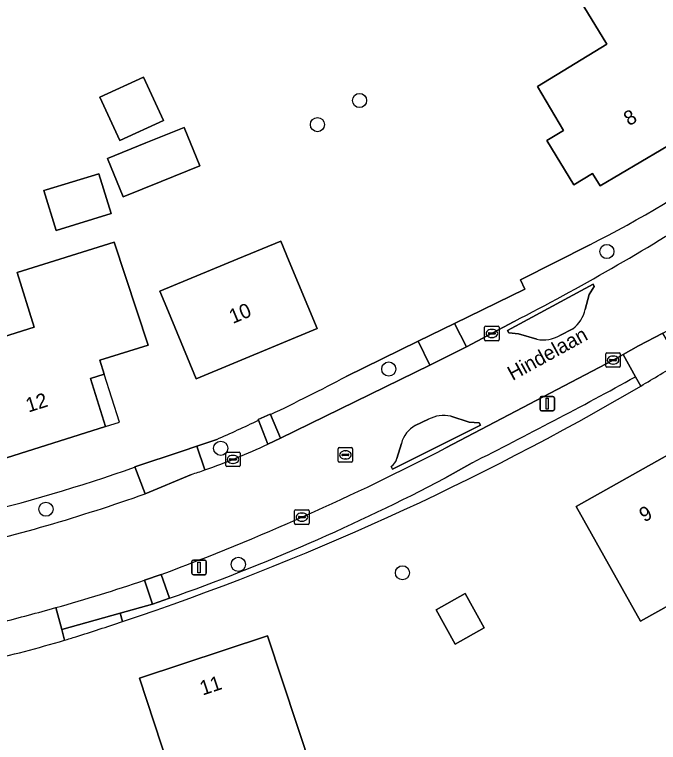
# Model space of a CAD drawing. Extents: x 162661 to 163484, y 380247 to 381230.
# Drawn here: x 163186.3 to 163230.7, y 380885.6 to 380935.8 of the extents above; entities that cross this region are included whole.
import ezdxf

# ---------------------------------------------------------------- set-up
doc = ezdxf.new("R2010")
doc.units = 0
for name, color, linetype in [('IMGEO_Berm_groen', 7, 'Continuous'), ('IMGEO_Boom', 7, 'Continuous'), ('IMGEO_Erf', 7, 'Continuous'), ('IMGEO_Groenvoorziening', 7, 'Continuous'), ('IMGEO_Haag', 7, 'Continuous'), ('IMGEO_Kolk', 7, 'Continuous'), ('IMGEO_Lichtmast', 7, 'Continuous'), ('IMGEO_Openbare_ruimte_label', 7, 'Continuous'), ('IMGEO_Pand', 7, 'Continuous'), ('IMGEO_Pand_nummerreeks', 7, 'Continuous'), ('IMGEO_Pand_overbouw', 7, 'Continuous'), ('IMGEO_Parkeervlak_halfverhard', 7, 'Continuous'), ('IMGEO_Rijbaan_lokaal_gesloten', 7, 'Continuous'), ('IMGEO_Rioolput', 7, 'Continuous'), ('IMGEO_Voetpad_open', 7, 'Continuous')]:
    doc.layers.add(name, color=color, linetype=linetype)

msp = doc.modelspace()

# ---------------------------------------------------------------- linework, layer by layer
at = {"layer": 'IMGEO_Berm_groen'}
for points in [[(163225.985, 380919.881), (163221.203, 380917.456), (163221.51, 380916.827), (163216.649, 380914.45), (163217.47, 380912.85), (163220.768, 380914.591)], [(163214.946, 380911.585), (163214.136, 380913.222), (163209.177, 380910.797)], [(163203.941, 380908.166), (163204.647, 380906.536), (163214.946, 380911.585)], [(163203.775, 380906.132), (163203.12, 380907.776)], [(163200.236, 380906.454), (163198.856, 380905.99), (163199.409, 380904.347)], [(163195.308, 380902.708), (163194.594, 380904.555), (163194.57, 380904.547)]]:
    msp.add_lwpolyline(points, dxfattribs=at)
for centre, radius, start, end in [((163190.424, 380990.451), 79.023, 296.74417, 305.17827), ((163146.214, 381059.681), 163.124, 297.19621, 302.57401), ((163139.234, 381043.466), 149.977, 295.55935, 297.79814), ((163140.164, 381041.31), 147.631, 294.01065, 295.24195), ((163184.775, 380946.372), 44.5, 289.1988, 295.2747), ((163159.494, 381002.808), 104.334, 276.52567, 289.64515), ((163154.714, 381017.031), 121.316, 282.80054, 289.54879)]:
    msp.add_arc(centre, radius, start, end, dxfattribs=at)
at = {"layer": 'IMGEO_Boom'}
for centre in [(163210.098, 380929.832), (163207.19, 380928.169), (163227.17, 380919.419), (163212.113, 380911.308), (163200.513, 380905.845), (163188.452, 380901.642), (163201.731, 380897.835), (163213.058, 380897.257)]:
    msp.add_circle(centre, 0.489, dxfattribs=at)
at = {"layer": 'IMGEO_Erf'}
for points in [[(163231.728, 380940.088), (163235.761, 380933.498), (163232.692, 380931.62), (163231.859, 380931.111), (163233.716, 380928.076), (163226.705, 380923.95), (163226.186, 380924.788), (163224.892, 380924.007), (163223.014, 380927.064), (163224.165, 380927.771), (163222.383, 380930.795), (163227.17, 380933.724), (163225.579, 380936.326)], [(163196.555, 380928.451), (163193.549, 380927.075), (163192.182, 380930.062), (163195.188, 380931.438)], [(163195.337, 380926.905), (163197.996, 380927.982), (163199.069, 380925.332), (163196.41, 380924.254), (163193.776, 380923.187), (163192.704, 380925.838)], [(163192.104, 380924.785), (163192.95, 380922.033), (163189.158, 380920.867), (163188.312, 380923.62), (163188.478, 380923.671)], [(163195.511, 380912.959), (163192.182, 380911.912), (163192.481, 380910.958), (163191.526, 380910.658), (163192.57, 380907.338), (163184.833, 380904.906), (163184.538, 380905.852), (163183.111, 380905.406), (163182.048, 380908.811), (163183.476, 380909.257), (163182.442, 380912.566), (163187.643, 380914.192), (163186.461, 380917.974), (163193.165, 380920.07)], [(163207.163, 380914.099), (163198.816, 380910.636), (163196.9, 380915.255), (163196.311, 380916.675), (163201.695, 380918.909), (163204.658, 380920.138), (163205.247, 380918.718)], [(163225.048, 380901.833), (163231.725, 380905.584), (163234.007, 380901.521), (163235.734, 380902.491), (163238.8, 380897.033), (163234.763, 380894.766), (163233.866, 380896.363), (163229.499, 380893.91), (163227.497, 380897.474)], [(163215.376, 380894.691), (163217.38, 380895.817), (163218.7, 380893.467), (163216.696, 380892.341)], [(163206.828, 380883.601), (163197.96, 380880.667), (163194.919, 380889.98), (163203.751, 380892.902)]]:
    msp.add_lwpolyline(points, close=True, dxfattribs=at)
for points in [[(163209.177, 380910.797), (163214.136, 380913.222), (163216.649, 380914.45), (163221.51, 380916.827), (163221.203, 380917.456), (163225.985, 380919.881)], [(163203.12, 380907.776), (163203.101, 380907.823), (163203.924, 380908.206), (163203.941, 380908.166)], [(163194.57, 380904.547), (163194.594, 380904.555), (163197.847, 380905.65), (163198.856, 380905.99), (163200.236, 380906.454)]]:
    msp.add_lwpolyline(points, dxfattribs=at)
for centre, radius, start, end in [((163190.424, 380990.451), 79.023, 296.74417, 305.17827), ((163136.135, 381069.59), 184.779, 300.35123, 301.32631), ((163139.234, 381043.466), 149.977, 295.55935, 297.79814), ((163133.519, 381073.941), 189.856, 288.49191, 300.36896), ((163140.164, 381041.31), 147.631, 294.01065, 295.24195), ((163159.494, 381002.808), 104.334, 276.52567, 289.64515), ((163132.951, 381075.733), 191.735, 287.47433, 288.48314), ((163167.461, 380967.994), 78.607, 286.45524, 287.06193), ((163162.705, 380983.79), 95.104, 283.06242, 286.50734)]:
    msp.add_arc(centre, radius, start, end, dxfattribs=at)
at = {"layer": 'IMGEO_Groenvoorziening'}
for points in [[(163225.68, 380915.419), (163225.957, 380916.45), (163226.299, 380917.011), (163226.231, 380917.174), (163220.298, 380913.975), (163220.399, 380913.803), (163221.077, 380913.747), (163222.337, 380913.364)], [(163223.917, 380913.634), (163224.814, 380914.092)], [(163229.504, 380910.136), (163229.136, 380910.772)], [(163212.286, 380904.591), (163212.371, 380904.402), (163218.451, 380907.429), (163218.36, 380907.604), (163217.671, 380907.653), (163216.393, 380908.057)], [(163214.853, 380907.841), (163213.945, 380907.418)], [(163212.988, 380906.177), (163212.678, 380905.15)], [(163217.86, 380904.838), (163215.984, 380903.774)], [(163196.984, 380895.496), (163195.806, 380895.088), (163193.576, 380894.465), (163193.736, 380893.888)]]:
    msp.add_lwpolyline(points, dxfattribs=at)
for centre, radius, start, end in [((163223.386, 380915.97), 2.359, 307.2477, 346.4954), ((163222.774, 380915.563), 2.242, 258.7548, 300.64), ((163059.725, 381219.012), 351.727, 296.71772, 298.7935), ((163133.519, 381073.941), 189.856, 288.49191, 300.36896), ((163215.915, 380905.869), 2.24, 77.6698, 118.2986), ((163214.864, 380905.72), 1.931, 118.4235, 166.3011), ((163211.67, 380905.44), 1.048, 305.955, 343.9647), ((163147.362, 381035.335), 148.382, 289.5374, 297.5466)]:
    msp.add_arc(centre, radius, start, end, dxfattribs=at)
at = {"layer": 'IMGEO_Haag'}
for points in [[(163229.504, 380910.136), (163229.136, 380910.772)], [(163217.86, 380904.838), (163215.984, 380903.774)], [(163196.984, 380895.496), (163195.806, 380895.088), (163193.576, 380894.465), (163193.736, 380893.888)]]:
    msp.add_lwpolyline(points, dxfattribs=at)
for centre, radius, start, end in [((163059.725, 381219.012), 351.727, 296.71772, 298.7935), ((163133.519, 381073.941), 189.856, 288.49191, 300.36896), ((163147.362, 381035.335), 148.382, 289.5374, 297.5466)]:
    msp.add_arc(centre, radius, start, end, dxfattribs=at)
at = {"layer": 'IMGEO_Kolk'}
for p, q in [((163218.731, 380913.338), (163218.731, 380914.19)), ((163218.806, 380914.264), (163219.658, 380914.264)), ((163219.219, 380914.044), (163219.244, 380914.044)), ((163219.732, 380914.19), (163219.732, 380913.338)), ((163218.99, 380913.758), (163218.99, 380913.77)), ((163219.428, 380913.721), (163219.03, 380913.721)), ((163219.033, 380913.807), (163219.431, 380913.807)), ((163219.242, 380913.484), (163219.217, 380913.484)), ((163219.474, 380913.77), (163219.474, 380913.758)), ((163219.658, 380913.264), (163218.806, 380913.264)), ((163227.17, 380912.429), (163228.022, 380912.429)), ((163227.095, 380911.503), (163227.095, 380912.355)), ((163227.354, 380911.923), (163227.354, 380911.935)), ((163227.397, 380911.972), (163227.795, 380911.972)), ((163227.583, 380912.209), (163227.608, 380912.209)), ((163227.838, 380911.935), (163227.838, 380911.923)), ((163228.096, 380912.355), (163228.096, 380911.503)), ((163228.022, 380911.429), (163227.17, 380911.429)), ((163227.792, 380911.886), (163227.394, 380911.886)), ((163227.606, 380911.649), (163227.581, 380911.649)), ((163200.859, 380904.652), (163200.859, 380905.504)), ((163200.934, 380905.578), (163201.786, 380905.578)), ((163201.86, 380905.504), (163201.86, 380904.652)), ((163201.118, 380905.072), (163201.118, 380905.084)), ((163201.556, 380905.035), (163201.158, 380905.035)), ((163201.161, 380905.121), (163201.559, 380905.121)), ((163201.347, 380905.358), (163201.372, 380905.358)), ((163201.602, 380905.084), (163201.602, 380905.072)), ((163201.786, 380904.578), (163200.934, 380904.578)), ((163201.37, 380904.798), (163201.345, 380904.798)), ((163205.617, 380900.671), (163205.617, 380901.523)), ((163205.692, 380901.597), (163206.544, 380901.597)), ((163206.105, 380901.377), (163206.13, 380901.377)), ((163206.618, 380901.523), (163206.618, 380900.671)), ((163205.876, 380901.091), (163205.876, 380901.103)), ((163206.314, 380901.054), (163205.916, 380901.054)), ((163205.919, 380901.14), (163206.317, 380901.14)), ((163206.36, 380901.103), (163206.36, 380901.091)), ((163206.544, 380900.597), (163205.692, 380900.597)), ((163206.128, 380900.817), (163206.103, 380900.817))]:
    msp.add_line(p, q, dxfattribs=at)
for points in [[(163218.731, 380913.338), (163218.731, 380914.19)], [(163218.806, 380914.264), (163219.658, 380914.264)], [(163219.732, 380914.19), (163219.732, 380913.338)], [(163219.658, 380913.264), (163218.806, 380913.264)], [(163227.17, 380912.429), (163228.022, 380912.429)], [(163227.095, 380911.503), (163227.095, 380912.355)], [(163228.096, 380912.355), (163228.096, 380911.503)], [(163228.022, 380911.429), (163227.17, 380911.429)], [(163200.859, 380904.652), (163200.859, 380905.504)], [(163200.934, 380905.578), (163201.786, 380905.578)], [(163201.86, 380905.504), (163201.86, 380904.652)], [(163201.786, 380904.578), (163200.934, 380904.578)], [(163205.617, 380900.671), (163205.617, 380901.523)], [(163205.692, 380901.597), (163206.544, 380901.597)], [(163206.618, 380901.523), (163206.618, 380900.671)], [(163206.544, 380900.597), (163205.692, 380900.597)]]:
    msp.add_lwpolyline(points, dxfattribs=at)
for centre, radius, start, end in [((163218.808, 380914.188), 0.0765, 91.552, 178.448), ((163218.808, 380914.188), 0.0765, 91.552, 178.448), ((163219.656, 380914.188), 0.0765, 1.552, 88.448), ((163219.656, 380914.188), 0.0765, 1.552, 88.448), ((163219.03, 380913.767), 0.0403, 85.8775, 175.7526), ((163219.027, 380913.757), 0.0366, 178.938, 274.7102), ((163219.431, 380913.764), 0.043, 264.8664, 352.4533), ((163219.435, 380913.769), 0.0386, 1.7309, 96.639), ((163218.808, 380913.34), 0.0765, 181.552, 268.448), ((163218.808, 380913.34), 0.0765, 181.552, 268.448), ((163219.656, 380913.34), 0.0765, 271.552, 358.448), ((163219.656, 380913.34), 0.0765, 271.552, 358.448), ((163227.172, 380912.353), 0.0765, 91.552, 178.448), ((163227.172, 380912.353), 0.0765, 91.552, 178.448), ((163228.02, 380912.353), 0.0765, 1.552, 88.448), ((163228.02, 380912.353), 0.0765, 1.552, 88.448), ((163227.394, 380911.932), 0.0403, 85.8775, 175.7526), ((163227.391, 380911.922), 0.0366, 178.938, 274.7102), ((163227.795, 380911.929), 0.043, 264.8664, 352.4533), ((163227.799, 380911.934), 0.0386, 1.7309, 96.639), ((163227.172, 380911.505), 0.0765, 181.552, 268.448), ((163227.172, 380911.505), 0.0765, 181.552, 268.448), ((163228.02, 380911.505), 0.0765, 271.552, 358.448), ((163228.02, 380911.505), 0.0765, 271.552, 358.448), ((163200.936, 380905.502), 0.0765, 91.552, 178.448), ((163200.936, 380905.502), 0.0765, 91.552, 178.448), ((163201.784, 380905.502), 0.0765, 1.552, 88.448), ((163201.784, 380905.502), 0.0765, 1.552, 88.448), ((163201.158, 380905.081), 0.0403, 85.8775, 175.7526), ((163201.155, 380905.071), 0.0366, 178.938, 274.7102), ((163201.559, 380905.078), 0.043, 264.8664, 352.4533), ((163201.563, 380905.083), 0.0386, 1.7309, 96.639), ((163200.936, 380904.654), 0.0765, 181.552, 268.448), ((163200.936, 380904.654), 0.0765, 181.552, 268.448), ((163201.784, 380904.654), 0.0765, 271.552, 358.448), ((163201.784, 380904.654), 0.0765, 271.552, 358.448), ((163205.694, 380901.521), 0.0765, 91.552, 178.448), ((163205.694, 380901.521), 0.0765, 91.552, 178.448), ((163206.542, 380901.521), 0.0765, 1.552, 88.448), ((163206.542, 380901.521), 0.0765, 1.552, 88.448), ((163205.916, 380901.1), 0.0403, 85.8775, 175.7526), ((163205.913, 380901.09), 0.0366, 178.938, 274.7102), ((163206.317, 380901.097), 0.043, 264.8664, 352.4533), ((163206.321, 380901.102), 0.0386, 1.7309, 96.639), ((163205.694, 380900.673), 0.0765, 181.552, 268.448), ((163205.694, 380900.673), 0.0765, 181.552, 268.448), ((163206.542, 380900.673), 0.0765, 271.552, 358.448), ((163206.542, 380900.673), 0.0765, 271.552, 358.448)]:
    msp.add_arc(centre, radius, start, end, dxfattribs=at)
for centre, major_axis, ratio, start_param, end_param in [((163219.218, 380913.764), (-0.387, 0.002), 0.722429, 4.712389, 7.853982), ((163219.243, 380913.764), (-0.39, 0.002), 0.717154, 1.570796, 4.712389), ((163227.582, 380911.929), (-0.387, 0.002), 0.722429, 4.712389, 7.853982), ((163227.607, 380911.929), (-0.39, 0.002), 0.717154, 1.570796, 4.712389), ((163201.346, 380905.078), (-0.387, 0.002), 0.722429, 4.712389, 7.853982), ((163201.371, 380905.078), (-0.39, 0.002), 0.717154, 1.570796, 4.712389), ((163206.104, 380901.097), (-0.387, 0.002), 0.722429, 4.712389, 7.853982), ((163206.129, 380901.097), (-0.39, 0.002), 0.717154, 1.570796, 4.712389)]:
    msp.add_ellipse(centre, major_axis=major_axis, ratio=ratio, start_param=start_param, end_param=end_param, dxfattribs=at)
at = {"layer": 'IMGEO_Lichtmast'}
for p, q in [((163222.657, 380909.419), (163223.447, 380909.419)), ((163223.447, 380909.419), (163222.657, 380909.419)), ((163222.557, 380908.519), (163222.557, 380909.319)), ((163222.557, 380909.319), (163222.557, 380908.519)), ((163223.547, 380909.319), (163223.547, 380908.519)), ((163223.547, 380908.519), (163223.547, 380909.319)), ((163223.447, 380908.419), (163222.657, 380908.419)), ((163222.657, 380908.419), (163223.447, 380908.419)), ((163198.526, 380897.224), (163198.526, 380898.024)), ((163198.526, 380898.024), (163198.526, 380897.224)), ((163198.626, 380898.124), (163199.416, 380898.124)), ((163199.416, 380898.124), (163198.626, 380898.124)), ((163199.516, 380898.024), (163199.516, 380897.224)), ((163199.516, 380897.224), (163199.516, 380898.024)), ((163199.416, 380897.124), (163198.626, 380897.124)), ((163198.626, 380897.124), (163199.416, 380897.124))]:
    msp.add_line(p, q, dxfattribs=at)
for points in [[(163222.977, 380909.294), (163223.127, 380909.294), (163223.127, 380908.544), (163222.977, 380908.544), (163222.977, 380909.294)], [(163198.946, 380897.999), (163199.096, 380897.999), (163199.096, 380897.249), (163198.946, 380897.249), (163198.946, 380897.999)]]:
    msp.add_lwpolyline(points, dxfattribs=at)
for centre, start, end in [((163222.657, 380909.319), 90, 180), ((163222.657, 380909.319), 90, 180), ((163223.447, 380909.319), 0, 90), ((163223.447, 380909.319), 360, 90), ((163222.657, 380908.519), 180, 270), ((163222.657, 380908.519), 180, 270), ((163223.447, 380908.519), 270, 0), ((163223.447, 380908.519), 270, 0), ((163198.626, 380898.024), 90, 180), ((163198.626, 380898.024), 90, 180), ((163199.416, 380898.024), 0, 90), ((163199.416, 380898.024), 360, 90), ((163198.626, 380897.224), 180, 270), ((163198.626, 380897.224), 180, 270), ((163199.416, 380897.224), 270, 0), ((163199.416, 380897.224), 270, 0)]:
    msp.add_arc(centre, 0.1, start, end, dxfattribs=at)
at = {"layer": 'IMGEO_Pand'}
for points in [[(163233.716, 380928.076), (163231.859, 380931.111), (163232.692, 380931.62), (163235.761, 380933.498), (163231.728, 380940.088), (163225.579, 380936.326), (163227.17, 380933.724), (163222.383, 380930.795), (163224.165, 380927.771), (163223.014, 380927.064), (163224.892, 380924.007), (163226.186, 380924.788), (163226.705, 380923.95)], [(163192.182, 380930.062), (163193.549, 380927.075), (163196.555, 380928.451), (163195.188, 380931.438)], [(163196.41, 380924.254), (163199.069, 380925.332), (163197.996, 380927.982), (163195.337, 380926.905), (163192.704, 380925.838), (163193.776, 380923.187)], [(163188.478, 380923.671), (163188.312, 380923.62), (163189.158, 380920.867), (163192.95, 380922.033), (163192.104, 380924.785)], [(163184.833, 380904.906), (163192.57, 380907.338), (163191.526, 380910.658), (163192.481, 380910.958), (163192.182, 380911.912), (163195.511, 380912.959), (163193.165, 380920.07), (163186.461, 380917.974), (163187.643, 380914.192), (163182.442, 380912.566), (163183.476, 380909.257), (163182.048, 380908.811), (163183.111, 380905.406), (163184.538, 380905.852)], [(163205.247, 380918.718), (163204.658, 380920.138), (163201.695, 380918.909), (163196.311, 380916.675), (163196.9, 380915.255), (163198.816, 380910.636), (163207.163, 380914.099)], [(163234.007, 380901.521), (163231.725, 380905.584), (163225.048, 380901.833), (163227.497, 380897.474), (163229.499, 380893.91), (163233.866, 380896.363), (163234.763, 380894.766), (163238.8, 380897.033), (163235.734, 380902.491)], [(163215.376, 380894.691), (163216.696, 380892.341), (163218.7, 380893.467), (163217.38, 380895.817)], [(163203.751, 380892.902), (163194.919, 380889.98), (163197.96, 380880.667), (163206.828, 380883.601)]]:
    msp.add_lwpolyline(points, close=True, dxfattribs=at)
at = {"layer": 'IMGEO_Pand_overbouw'}
msp.add_lwpolyline([(163192.481, 380910.958), (163191.526, 380910.658), (163192.57, 380907.338), (163193.522, 380907.637)], close=True, dxfattribs=at)
at = {"layer": 'IMGEO_Parkeervlak_halfverhard'}
for points in [[(163229.136, 380910.772), (163228.302, 380912.324), (163227.596, 380911.929), (163216.052, 380905.867)], [(163215.984, 380903.774), (163217.86, 380904.838)], [(163196.411, 380897.134), (163196.984, 380895.496)], [(163195.806, 380895.088), (163195.253, 380896.741)], [(163189.142, 380894.854), (163189.537, 380893.336), (163193.576, 380894.465), (163195.806, 380895.088)]]:
    msp.add_lwpolyline(points, dxfattribs=at)
for centre, radius, start, end in [((163059.725, 381219.012), 351.727, 296.71772, 298.7935), ((163133.545, 381064.977), 179.231, 290.53364, 297.4092), ((163147.362, 381035.335), 148.382, 289.5374, 297.5466), ((163153.14, 381022.284), 132.418, 285.77622, 288.54384)]:
    msp.add_arc(centre, radius, start, end, dxfattribs=at)
at = {"layer": 'IMGEO_Rijbaan_lokaal_gesloten'}
for points in [[(163222.337, 380913.364), (163221.077, 380913.747), (163220.399, 380913.803), (163220.298, 380913.975), (163226.231, 380917.174), (163226.299, 380917.011), (163225.957, 380916.45), (163225.68, 380915.419)], [(163216.052, 380905.867), (163227.596, 380911.929), (163228.302, 380912.324), (163229.35, 380912.916), (163231.022, 380913.793), (163232.316, 380914.472), (163235.454, 380916.55)], [(163220.768, 380914.591), (163217.47, 380912.85), (163214.946, 380911.585), (163204.647, 380906.536), (163203.775, 380906.132)], [(163224.814, 380914.092), (163223.917, 380913.634)], [(163216.393, 380908.057), (163217.671, 380907.653), (163218.36, 380907.604), (163218.451, 380907.429), (163212.371, 380904.402), (163212.286, 380904.591)], [(163213.945, 380907.418), (163214.853, 380907.841)], [(163212.678, 380905.15), (163212.988, 380906.177)], [(163198.503, 380904.042), (163195.308, 380902.708)], [(163195.253, 380896.741), (163196.411, 380897.134)]]:
    msp.add_lwpolyline(points, dxfattribs=at)
for centre, radius, start, end in [((163146.214, 381059.681), 163.124, 297.19621, 302.57401), ((163223.386, 380915.97), 2.359, 307.2477, 346.4954), ((163222.774, 380915.563), 2.242, 258.7548, 300.64), ((163215.915, 380905.869), 2.24, 77.6698, 118.2986), ((163214.864, 380905.72), 1.931, 118.4235, 166.3011), ((163184.775, 380946.372), 44.5, 289.1988, 295.2747), ((163133.545, 381064.977), 179.231, 290.53364, 297.4092), ((163211.67, 380905.44), 1.048, 305.955, 343.9647), ((163185.4, 380944.464), 42.492, 287.961, 289.25), ((163154.714, 381017.031), 121.316, 282.80054, 289.54879), ((163153.14, 381022.284), 132.418, 285.77622, 288.54384), ((163154.049, 381019.17), 129.174, 284.01492, 285.76365)]:
    msp.add_arc(centre, radius, start, end, dxfattribs=at)
at = {"layer": 'IMGEO_Rioolput'}
for p, q in [((163208.694, 380905.888), (163209.546, 380905.888)), ((163208.619, 380904.962), (163208.619, 380905.814)), ((163208.878, 380905.382), (163208.878, 380905.394)), ((163208.921, 380905.431), (163209.319, 380905.431)), ((163209.107, 380905.668), (163209.132, 380905.668)), ((163209.362, 380905.394), (163209.362, 380905.382)), ((163209.62, 380905.814), (163209.62, 380904.962)), ((163209.546, 380904.888), (163208.694, 380904.888)), ((163209.316, 380905.345), (163208.918, 380905.345)), ((163209.13, 380905.108), (163209.105, 380905.108))]:
    msp.add_line(p, q, dxfattribs=at)
for points in [[(163208.694, 380905.888), (163209.546, 380905.888)], [(163208.619, 380904.962), (163208.619, 380905.814)], [(163209.62, 380905.814), (163209.62, 380904.962)], [(163209.546, 380904.888), (163208.694, 380904.888)]]:
    msp.add_lwpolyline(points, dxfattribs=at)
for centre, radius, start, end in [((163208.696, 380905.812), 0.0765, 91.552, 178.448), ((163208.696, 380905.812), 0.0765, 91.552, 178.448), ((163209.544, 380905.812), 0.0765, 1.552, 88.448), ((163209.544, 380905.812), 0.0765, 1.552, 88.448), ((163208.918, 380905.391), 0.0403, 85.8775, 175.7526), ((163208.915, 380905.381), 0.0366, 178.938, 274.7102), ((163209.319, 380905.388), 0.043, 264.8664, 352.4533), ((163209.323, 380905.393), 0.0386, 1.7309, 96.639), ((163208.696, 380904.964), 0.0765, 181.552, 268.448), ((163208.696, 380904.964), 0.0765, 181.552, 268.448), ((163209.544, 380904.964), 0.0765, 271.552, 358.448), ((163209.544, 380904.964), 0.0765, 271.552, 358.448)]:
    msp.add_arc(centre, radius, start, end, dxfattribs=at)
for centre, major_axis, ratio, start_param, end_param in [((163209.106, 380905.388), (-0.387, 0.002), 0.722429, 4.712389, 7.853982), ((163209.131, 380905.388), (-0.39, 0.002), 0.717154, 1.570796, 4.712389)]:
    msp.add_ellipse(centre, major_axis=major_axis, ratio=ratio, start_param=start_param, end_param=end_param, dxfattribs=at)
at = {"layer": 'IMGEO_Voetpad_open'}
for points in [[(163214.946, 380911.585), (163217.47, 380912.85), (163216.649, 380914.45), (163214.136, 380913.222)], [(163203.924, 380908.206), (163203.101, 380907.823), (163203.12, 380907.776), (163203.775, 380906.132), (163204.647, 380906.536), (163203.941, 380908.166)], [(163195.806, 380895.088), (163196.984, 380895.496), (163196.411, 380897.134), (163195.253, 380896.741)]]:
    msp.add_lwpolyline(points, close=True, dxfattribs=at)
for points in [[(163231.855, 380912.351), (163231.022, 380913.793), (163229.35, 380912.916), (163228.302, 380912.324), (163229.136, 380910.772), (163229.504, 380910.136)], [(163198.856, 380905.99), (163197.847, 380905.65), (163194.594, 380904.555), (163195.308, 380902.708), (163198.503, 380904.042)], [(163199.409, 380904.347), (163198.856, 380905.99)], [(163189.537, 380893.336), (163189.142, 380894.854)], [(163193.736, 380893.888), (163193.576, 380894.465), (163189.537, 380893.336), (163189.728, 380892.606)], [(163189.728, 380892.606), (163189.537, 380893.336)]]:
    msp.add_lwpolyline(points, dxfattribs=at)
for centre, radius, start, end in [((163136.135, 381069.59), 184.779, 300.35123, 301.32631), ((163185.4, 380944.464), 42.492, 287.961, 289.25), ((163154.049, 381019.17), 129.174, 284.01492, 285.76365), ((163132.951, 381075.733), 191.735, 287.47433, 288.48314), ((163167.461, 380967.994), 78.607, 286.45524, 287.06193), ((163162.705, 380983.79), 95.104, 283.06242, 286.50734)]:
    msp.add_arc(centre, radius, start, end, dxfattribs=at)

# ---------------------------------------------------------------- texts
at = {"layer": 'IMGEO_Openbare_ruimte_label'}
msp.add_text('Hindelaan', height=1, rotation=28.743, dxfattribs=at).set_placement((163220.66, 380910.481))
at = {"layer": 'IMGEO_Pand_nummerreeks'}
for s, rotation, p in [('8', 30.478, (163228.698, 380928.047)), ('10', 22.5344, (163201.347, 380914.415)), ('12', 17.4534, (163187.241, 380908.305)), ('9', 29.324, (163229.753, 380900.714)), ('11', 18.306, (163199.265, 380888.785))]:
    msp.add_text(s, height=1, rotation=rotation, dxfattribs=at).set_placement(p)

doc.saveas('drawing.dxf')
